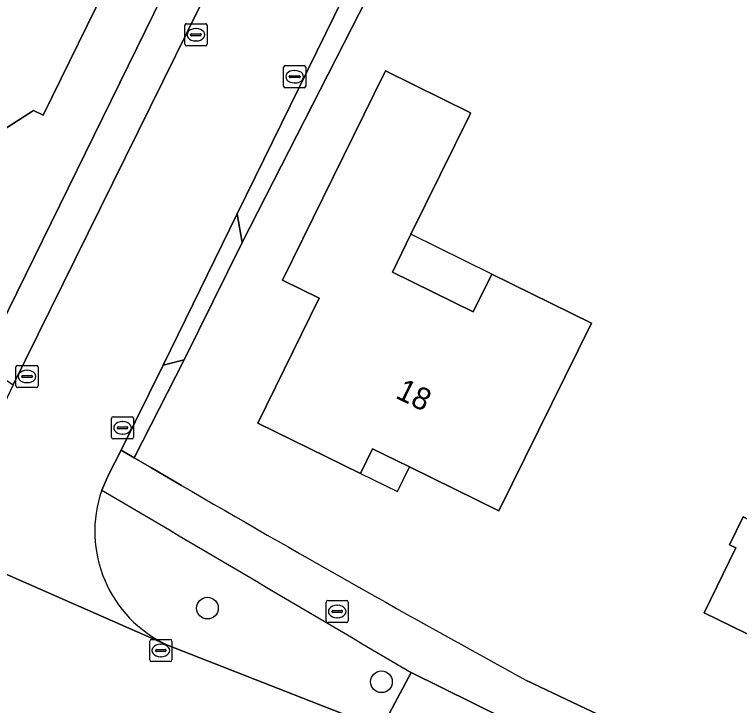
# Model space of a CAD drawing. Extents: x 157320 to 158835, y 386650 to 388491.
# Drawn here: x 158373.09 to 158405.8, y 387327.91 to 387359.1 of the extents above; entities that cross this region are included whole.
import ezdxf

# ---------------------------------------------------------------- set-up
doc = ezdxf.new("R2010")
doc.units = 0
for name, color, linetype in [('IMGEO_Berm_groen', 7, 'Continuous'), ('IMGEO_Boom', 7, 'Continuous'), ('IMGEO_Brandkraan', 7, 'Continuous'), ('IMGEO_Erf', 7, 'Continuous'), ('IMGEO_Kolk', 7, 'Continuous'), ('IMGEO_Pand', 7, 'Continuous'), ('IMGEO_Pand_nummerreeks', 7, 'Continuous'), ('IMGEO_Pand_overbouw', 7, 'Continuous'), ('IMGEO_Rijbaan_lokaal_gesloten', 7, 'Continuous'), ('IMGEO_Voetpad_open', 7, 'Continuous')]:
    doc.layers.add(name, color=color, linetype=linetype)

msp = doc.modelspace()

# ---------------------------------------------------------------- linework, layer by layer
at = {"layer": 'IMGEO_Berm_groen'}
for points in [[(158392.519, 387366.754), (158391.524, 387367.232), (158383.133, 387350.105), (158383.36, 387348.805)], [(158381.484, 387359.515), (158379.915, 387360.272), (158379.759, 387359.954), (158372.405, 387344.98), (158370.438, 387344.152), (158373.022, 387342.389)], [(158380.749, 387343.51), (158379.789, 387343.279), (158377.906, 387339.434), (158378.479, 387339.098)]]:
    msp.add_lwpolyline(points, close=True, dxfattribs=at)
msp.add_lwpolyline([(158379.993, 387330.638), (158389.626, 387326.857), (158390.986, 387329.402)], dxfattribs=at)
for centre, radius, start, end in [((158382.367, 387335.772), 5.656, 160.7475, 245.1845), ((163046.133, 395236.207), 9175.4, 239.4112589, 239.5124639)]:
    msp.add_arc(centre, radius, start, end, dxfattribs=at)
at = {"layer": 'IMGEO_Boom'}
for centre in [(158381.792, 387332.306), (158389.645, 387328.981)]:
    msp.add_circle(centre, 0.489, dxfattribs=at)
at = {"layer": 'IMGEO_Brandkraan'}
for p, q in [((158387.222, 387332.655), (158388.074, 387332.655)), ((158387.147, 387331.729), (158387.147, 387332.581)), ((158387.635, 387332.435), (158387.66, 387332.435)), ((158388.148, 387332.581), (158388.148, 387331.729)), ((158387.406, 387332.149), (158387.406, 387332.161)), ((158387.844, 387332.112), (158387.446, 387332.112)), ((158387.449, 387332.198), (158387.847, 387332.198)), ((158387.89, 387332.161), (158387.89, 387332.149)), ((158388.074, 387331.655), (158387.222, 387331.655)), ((158387.658, 387331.875), (158387.633, 387331.875))]:
    msp.add_line(p, q, dxfattribs=at)
for points in [[(158387.222, 387332.655), (158388.074, 387332.655)], [(158387.147, 387331.729), (158387.147, 387332.581)], [(158388.148, 387332.581), (158388.148, 387331.729)], [(158388.074, 387331.655), (158387.222, 387331.655)]]:
    msp.add_lwpolyline(points, dxfattribs=at)
for centre, radius, start, end in [((158387.224, 387332.579), 0.0765, 91.552, 178.448), ((158387.224, 387332.579), 0.0765, 91.552, 178.448), ((158388.072, 387332.579), 0.0765, 1.552, 88.448), ((158388.072, 387332.579), 0.0765, 1.552, 88.448), ((158387.446, 387332.158), 0.0403, 85.8775, 175.7526), ((158387.443, 387332.148), 0.0366, 178.938, 274.7102), ((158387.847, 387332.155), 0.043, 264.8664, 352.4533), ((158387.851, 387332.16), 0.0386, 1.7309, 96.639), ((158387.224, 387331.731), 0.0765, 181.552, 268.448), ((158387.224, 387331.731), 0.0765, 181.552, 268.448), ((158388.072, 387331.731), 0.0765, 271.552, 358.448), ((158388.072, 387331.731), 0.0765, 271.552, 358.448)]:
    msp.add_arc(centre, radius, start, end, dxfattribs=at)
for centre, major_axis, ratio, start_param, end_param in [((158387.634, 387332.155), (-0.387, 0.002), 0.722429, 4.712389, 7.853982), ((158387.659, 387332.155), (-0.39, 0.002), 0.717154, 1.570796, 4.712389)]:
    msp.add_ellipse(centre, major_axis=major_axis, ratio=ratio, start_param=start_param, end_param=end_param, dxfattribs=at)
at = {"layer": 'IMGEO_Erf'}
for points in [[(158407.965, 387398.02), (158405.559, 387393.127), (158405.096, 387392.186), (158395.972, 387373.589), (158392.519, 387366.754), (158383.36, 387348.805), (158380.749, 387343.51), (158378.479, 387339.098), (158379.263, 387338.638), (158380.622, 387337.844)], [(158369.932, 387344.497), (158370.438, 387344.152), (158372.405, 387344.98), (158379.759, 387359.954), (158379.915, 387360.272), (158380.991, 387362.424), (158381.062, 387362.567), (158382.072, 387364.684), (158386.302, 387373.222), (158389.074, 387378.741), (158387.111, 387379.708), (158386.985, 387379.451), (158383.361, 387381.223), (158384.719, 387384.001), (158388.343, 387382.229), (158390.338, 387381.255), (158398.182, 387396.869)], [(158396.183, 387329.036), (158409.467, 387322.74), (158416.001, 387319.626), (158416.204, 387319.529), (158452.576, 387305.59), (158454.235, 387304.873), (158456.051, 387306.027), (158482.783, 387360.901), (158481.798, 387363.528)]]:
    msp.add_lwpolyline(points, dxfattribs=at)
for points in [[(158375.998, 387378.502), (158381.374, 387375.861), (158378.72, 387370.458), (158381.79, 387368.95), (158381.649, 387368.664), (158379.052, 387363.376), (158378.764, 387363.518), (158377.882, 387361.713), (158377.552, 387361.038), (158374.382, 387354.554), (158373.941, 387354.77), (158370.211, 387352.374), (158370.074, 387352.095), (158363.78, 387355.17), (158365.985, 387359.658), (158369.076, 387365.951), (158370.181, 387365.408), (158373.839, 387372.856), (158373.344, 387373.099)], [(158390.974, 387349.183), (158390.136, 387347.477), (158393.781, 387345.681), (158394.621, 387347.385), (158399.115, 387345.17), (158394.94, 387336.7), (158390.904, 387338.68), (158389.24, 387339.496), (158388.695, 387338.385), (158384.07, 387340.65), (158386.84, 387346.29), (158385.183, 387347.103), (158389.769, 387356.44), (158389.826, 387356.555), (158393.665, 387354.663), (158393.609, 387354.548)], [(158420.44, 387335.28), (158417.374, 387329.003), (158415.18, 387324.51), (158411.5, 387326.31), (158412.37, 387328.1), (158404.21, 387332.1), (158405.633, 387335.022), (158405.347, 387335.163), (158405.96, 387336.422), (158406.247, 387336.281), (158410.99, 387346.02), (158415.57, 387343.77), (158413.161, 387338.83)]]:
    msp.add_lwpolyline(points, close=True, dxfattribs=at)
msp.add_arc((158753.258, 387978.027), 740.737, 239.79726, 241.180374, dxfattribs=at)
at = {"layer": 'IMGEO_Kolk'}
for p, q in [((158380.772, 387357.761), (158380.772, 387358.613)), ((158380.847, 387358.687), (158381.699, 387358.687)), ((158381.26, 387358.467), (158381.285, 387358.467)), ((158381.773, 387358.613), (158381.773, 387357.761)), ((158381.031, 387358.181), (158381.031, 387358.193)), ((158381.469, 387358.144), (158381.071, 387358.144)), ((158381.074, 387358.23), (158381.472, 387358.23)), ((158381.515, 387358.193), (158381.515, 387358.181)), ((158381.283, 387357.907), (158381.258, 387357.907)), ((158381.699, 387357.687), (158380.847, 387357.687)), ((158385.228, 387355.868), (158385.228, 387356.72)), ((158385.303, 387356.794), (158386.155, 387356.794)), ((158385.716, 387356.574), (158385.741, 387356.574)), ((158386.229, 387356.72), (158386.229, 387355.868)), ((158385.487, 387356.288), (158385.487, 387356.3)), ((158385.925, 387356.251), (158385.527, 387356.251)), ((158385.53, 387356.337), (158385.928, 387356.337)), ((158385.971, 387356.3), (158385.971, 387356.288)), ((158385.739, 387356.014), (158385.714, 387356.014)), ((158386.155, 387355.794), (158385.303, 387355.794)), ((158373.152, 387342.339), (158373.152, 387343.191)), ((158373.227, 387343.265), (158374.079, 387343.265)), ((158374.153, 387343.191), (158374.153, 387342.339)), ((158373.411, 387342.759), (158373.411, 387342.771)), ((158373.454, 387342.808), (158373.852, 387342.808)), ((158373.64, 387343.045), (158373.665, 387343.045)), ((158373.895, 387342.771), (158373.895, 387342.759)), ((158373.849, 387342.722), (158373.451, 387342.722)), ((158373.663, 387342.485), (158373.638, 387342.485)), ((158374.079, 387342.265), (158373.227, 387342.265)), ((158377.462, 387340.018), (158377.462, 387340.87)), ((158377.537, 387340.944), (158378.389, 387340.944)), ((158378.463, 387340.87), (158378.463, 387340.018)), ((158377.721, 387340.438), (158377.721, 387340.45)), ((158377.764, 387340.487), (158378.162, 387340.487)), ((158377.95, 387340.724), (158377.975, 387340.724)), ((158378.205, 387340.45), (158378.205, 387340.438)), ((158378.159, 387340.401), (158377.761, 387340.401)), ((158377.973, 387340.164), (158377.948, 387340.164)), ((158378.389, 387339.944), (158377.537, 387339.944)), ((158379.189, 387329.968), (158379.189, 387330.82)), ((158379.264, 387330.894), (158380.116, 387330.894)), ((158379.677, 387330.674), (158379.702, 387330.674)), ((158380.19, 387330.82), (158380.19, 387329.968)), ((158379.448, 387330.388), (158379.448, 387330.4)), ((158379.886, 387330.351), (158379.488, 387330.351)), ((158379.491, 387330.437), (158379.889, 387330.437)), ((158379.932, 387330.4), (158379.932, 387330.388)), ((158379.7, 387330.114), (158379.675, 387330.114)), ((158380.116, 387329.894), (158379.264, 387329.894))]:
    msp.add_line(p, q, dxfattribs=at)
for points in [[(158380.772, 387357.761), (158380.772, 387358.613)], [(158380.847, 387358.687), (158381.699, 387358.687)], [(158381.773, 387358.613), (158381.773, 387357.761)], [(158381.699, 387357.687), (158380.847, 387357.687)], [(158385.228, 387355.868), (158385.228, 387356.72)], [(158385.303, 387356.794), (158386.155, 387356.794)], [(158386.229, 387356.72), (158386.229, 387355.868)], [(158386.155, 387355.794), (158385.303, 387355.794)], [(158373.152, 387342.339), (158373.152, 387343.191)], [(158373.227, 387343.265), (158374.079, 387343.265)], [(158374.153, 387343.191), (158374.153, 387342.339)], [(158374.079, 387342.265), (158373.227, 387342.265)], [(158377.462, 387340.018), (158377.462, 387340.87)], [(158377.537, 387340.944), (158378.389, 387340.944)], [(158378.463, 387340.87), (158378.463, 387340.018)], [(158378.389, 387339.944), (158377.537, 387339.944)], [(158379.189, 387329.968), (158379.189, 387330.82)], [(158379.264, 387330.894), (158380.116, 387330.894)], [(158380.19, 387330.82), (158380.19, 387329.968)], [(158380.116, 387329.894), (158379.264, 387329.894)]]:
    msp.add_lwpolyline(points, dxfattribs=at)
for centre, radius, start, end in [((158380.849, 387358.611), 0.0765, 91.552, 178.448), ((158380.849, 387358.611), 0.0765, 91.552, 178.448), ((158381.697, 387358.611), 0.0765, 1.552, 88.448), ((158381.697, 387358.611), 0.0765, 1.552, 88.448), ((158381.071, 387358.19), 0.0403, 85.8775, 175.7526), ((158381.068, 387358.18), 0.0366, 178.938, 274.7102), ((158381.472, 387358.187), 0.043, 264.8664, 352.4533), ((158381.476, 387358.192), 0.0386, 1.7309, 96.639), ((158380.849, 387357.763), 0.0765, 181.552, 268.448), ((158380.849, 387357.763), 0.0765, 181.552, 268.448), ((158381.697, 387357.763), 0.0765, 271.552, 358.448), ((158381.697, 387357.763), 0.0765, 271.552, 358.448), ((158385.305, 387356.718), 0.0765, 91.552, 178.448), ((158385.305, 387356.718), 0.0765, 91.552, 178.448), ((158386.153, 387356.718), 0.0765, 1.552, 88.448), ((158386.153, 387356.718), 0.0765, 1.552, 88.448), ((158385.527, 387356.297), 0.0403, 85.8775, 175.7526), ((158385.524, 387356.287), 0.0366, 178.938, 274.7102), ((158385.928, 387356.294), 0.043, 264.8664, 352.4533), ((158385.932, 387356.299), 0.0386, 1.7309, 96.639), ((158385.305, 387355.87), 0.0765, 181.552, 268.448), ((158385.305, 387355.87), 0.0765, 181.552, 268.448), ((158386.153, 387355.87), 0.0765, 271.552, 358.448), ((158386.153, 387355.87), 0.0765, 271.552, 358.448), ((158373.229, 387343.189), 0.0765, 91.552, 178.448), ((158373.229, 387343.189), 0.0765, 91.552, 178.448), ((158374.077, 387343.189), 0.0765, 1.552, 88.448), ((158374.077, 387343.189), 0.0765, 1.552, 88.448), ((158373.451, 387342.768), 0.0403, 85.8775, 175.7526), ((158373.448, 387342.758), 0.0366, 178.938, 274.7102), ((158373.852, 387342.765), 0.043, 264.8664, 352.4533), ((158373.856, 387342.77), 0.0386, 1.7309, 96.639), ((158373.229, 387342.341), 0.0765, 181.552, 268.448), ((158373.229, 387342.341), 0.0765, 181.552, 268.448), ((158374.077, 387342.341), 0.0765, 271.552, 358.448), ((158374.077, 387342.341), 0.0765, 271.552, 358.448), ((158377.539, 387340.868), 0.0765, 91.552, 178.448), ((158377.539, 387340.868), 0.0765, 91.552, 178.448), ((158378.387, 387340.868), 0.0765, 1.552, 88.448), ((158378.387, 387340.868), 0.0765, 1.552, 88.448), ((158377.761, 387340.447), 0.0403, 85.8775, 175.7526), ((158378.166, 387340.449), 0.0386, 1.7309, 96.639), ((158377.758, 387340.437), 0.0366, 178.938, 274.7102), ((158378.162, 387340.444), 0.043, 264.8664, 352.4533), ((158377.539, 387340.02), 0.0765, 181.552, 268.448), ((158377.539, 387340.02), 0.0765, 181.552, 268.448), ((158378.387, 387340.02), 0.0765, 271.552, 358.448), ((158378.387, 387340.02), 0.0765, 271.552, 358.448), ((158379.266, 387330.818), 0.0765, 91.552, 178.448), ((158379.266, 387330.818), 0.0765, 91.552, 178.448), ((158380.114, 387330.818), 0.0765, 1.552, 88.448), ((158380.114, 387330.818), 0.0765, 1.552, 88.448), ((158379.488, 387330.397), 0.0403, 85.8775, 175.7526), ((158379.485, 387330.387), 0.0366, 178.938, 274.7102), ((158379.889, 387330.394), 0.043, 264.8664, 352.4533), ((158379.893, 387330.399), 0.0386, 1.7309, 96.639), ((158379.266, 387329.97), 0.0765, 181.552, 268.448), ((158379.266, 387329.97), 0.0765, 181.552, 268.448), ((158380.114, 387329.97), 0.0765, 271.552, 358.448), ((158380.114, 387329.97), 0.0765, 271.552, 358.448)]:
    msp.add_arc(centre, radius, start, end, dxfattribs=at)
for centre, major_axis, ratio, start_param, end_param in [((158381.259, 387358.187), (-0.387, 0.002), 0.722429, 4.712389, 7.853982), ((158381.284, 387358.187), (-0.39, 0.002), 0.717154, 1.570796, 4.712389), ((158385.715, 387356.294), (-0.387, 0.002), 0.722429, 4.712389, 7.853982), ((158385.74, 387356.294), (-0.39, 0.002), 0.717154, 1.570796, 4.712389), ((158373.639, 387342.765), (-0.387, 0.002), 0.722429, 4.712389, 7.853982), ((158373.664, 387342.765), (-0.39, 0.002), 0.717154, 1.570796, 4.712389), ((158377.949, 387340.444), (-0.387, 0.002), 0.722429, 4.712389, 7.853982), ((158377.974, 387340.444), (-0.39, 0.002), 0.717154, 1.570796, 4.712389), ((158379.676, 387330.394), (-0.387, 0.002), 0.722429, 4.712389, 7.853982), ((158379.701, 387330.394), (-0.39, 0.002), 0.717154, 1.570796, 4.712389)]:
    msp.add_ellipse(centre, major_axis=major_axis, ratio=ratio, start_param=start_param, end_param=end_param, dxfattribs=at)
at = {"layer": 'IMGEO_Pand'}
for points in [[(158379.052, 387363.376), (158381.649, 387368.664), (158381.79, 387368.95), (158378.72, 387370.458), (158381.374, 387375.861), (158375.998, 387378.502), (158373.344, 387373.099), (158373.839, 387372.856), (158370.181, 387365.408), (158369.076, 387365.951), (158365.985, 387359.658), (158363.78, 387355.17), (158370.074, 387352.095), (158370.211, 387352.374), (158373.941, 387354.77), (158374.382, 387354.554), (158377.552, 387361.038), (158377.882, 387361.713), (158378.764, 387363.518)], [(158390.136, 387347.477), (158390.974, 387349.183), (158393.609, 387354.548), (158393.665, 387354.663), (158389.826, 387356.555), (158389.769, 387356.44), (158385.183, 387347.103), (158386.84, 387346.29), (158384.07, 387340.65), (158388.695, 387338.385), (158389.24, 387339.496), (158390.904, 387338.68), (158394.94, 387336.7), (158399.115, 387345.17), (158394.621, 387347.385), (158393.781, 387345.681)], [(158417.374, 387329.003), (158420.44, 387335.28), (158413.161, 387338.83), (158415.57, 387343.77), (158410.99, 387346.02), (158406.247, 387336.281), (158405.96, 387336.422), (158405.347, 387335.163), (158405.633, 387335.022), (158404.21, 387332.1), (158412.37, 387328.1), (158411.5, 387326.31), (158415.18, 387324.51)]]:
    msp.add_lwpolyline(points, close=True, dxfattribs=at)
at = {"layer": 'IMGEO_Pand_overbouw'}
for points in [[(158390.974, 387349.183), (158390.136, 387347.477), (158393.781, 387345.681), (158394.621, 387347.385)], [(158390.904, 387338.68), (158389.24, 387339.496), (158388.695, 387338.385), (158390.36, 387337.57)]]:
    msp.add_lwpolyline(points, close=True, dxfattribs=at)
at = {"layer": 'IMGEO_Rijbaan_lokaal_gesloten'}
for points in [[(158377.027, 387337.637), (158377.321, 387338.327), (158377.906, 387339.434), (158379.789, 387343.279), (158383.133, 387350.105), (158391.524, 387367.232), (158394.901, 387374.125), (158404.006, 387392.712), (158404.475, 387393.669), (158406.863, 387398.534), (158408.96, 387402.807), (158416.441, 387418.371)], [(158408.952, 387414.763), (158404.791, 387406.05), (158404.625, 387406.619), (158400.09, 387397.358), (158399.518, 387396.201), (158391.802, 387380.54), (158390.556, 387378.011), (158387.83, 387372.479), (158383.666, 387363.978), (158382.62, 387361.83), (158381.484, 387359.515), (158373.022, 387342.389), (158372.166, 387340.603)], [(158364.412, 387337.916), (158364.242, 387337.553), (158379.993, 387330.638)], [(158414.873, 387316.948), (158408.146, 387319.588), (158394.046, 387325.123), (158389.626, 387326.857), (158379.993, 387330.638), (158364.242, 387337.553), (158364.412, 387337.916)]]:
    msp.add_lwpolyline(points, dxfattribs=at)
msp.add_arc((158382.367, 387335.772), 5.656, 160.7475, 245.1845, dxfattribs=at)
at = {"layer": 'IMGEO_Voetpad_open'}
for points in [[(158383.36, 387348.805), (158383.133, 387350.105), (158379.789, 387343.279), (158380.749, 387343.51)], [(158390.986, 387329.402), (158389.626, 387326.857), (158394.046, 387325.123), (158395.145, 387327.342)]]:
    msp.add_lwpolyline(points, close=True, dxfattribs=at)
for points in [[(158380.622, 387337.844), (158379.263, 387338.638), (158378.479, 387339.098), (158377.906, 387339.434), (158377.321, 387338.327), (158377.027, 387337.637)], [(158390.986, 387329.402), (158395.145, 387327.342), (158405.384, 387322.271), (158408.615, 387320.799), (158415.226, 387317.788), (158427.382, 387313.159), (158432.671, 387311.127), (158436.003, 387309.854), (158440.166, 387308.261), (158453.269, 387303.205)], [(158455.542, 387304.24), (158454.235, 387304.873), (158452.576, 387305.59), (158416.204, 387319.529), (158416.001, 387319.626), (158409.467, 387322.74), (158396.183, 387329.036)]]:
    msp.add_lwpolyline(points, dxfattribs=at)
for centre, radius, start, end in [((158753.258, 387978.027), 740.737, 239.79726, 241.180374), ((163046.133, 395236.207), 9175.4, 239.4112589, 239.5124639)]:
    msp.add_arc(centre, radius, start, end, dxfattribs=at)

# ---------------------------------------------------------------- texts
at = {"layer": 'IMGEO_Pand_nummerreeks'}
msp.add_text('18', height=1, rotation=333.8674, dxfattribs=at).set_placement((158390.232, 387341.817))

doc.saveas('drawing.dxf')
